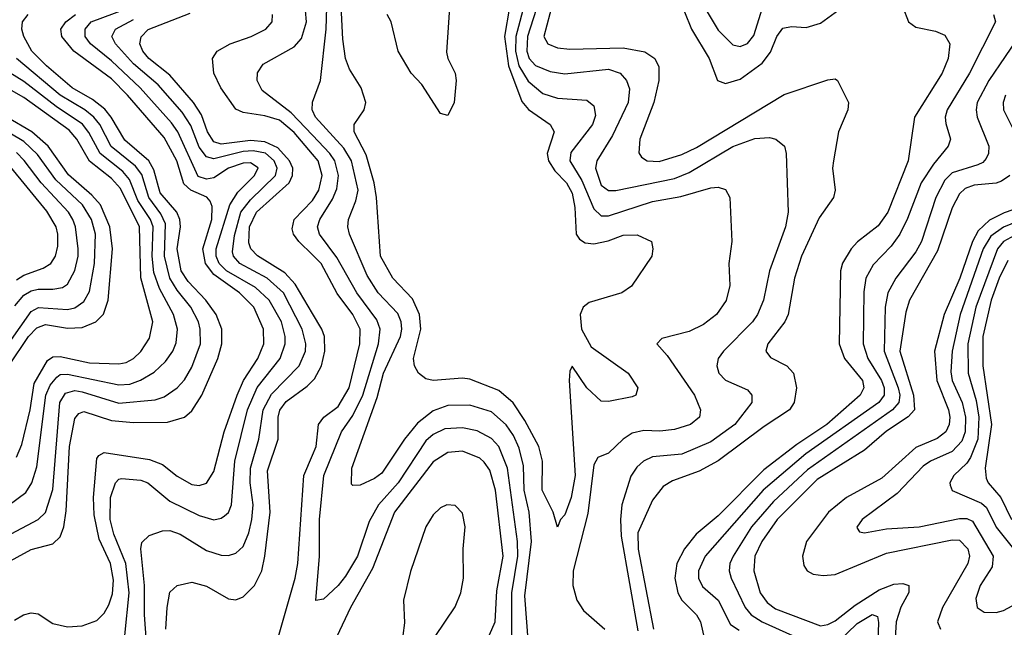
# Model space of a CAD drawing. Header units: inches. Extents: x 501365 to 657855, y 482276 to 547543.
# Tile 397 of 656: x 579199 to 581892, y 512756 to 514416. Entities that reach past the tile are written whole.
import ezdxf

# ---------------------------------------------------------------- set-up
doc = ezdxf.new("R2010")
doc.units = ezdxf.units.IN
doc.header["$MEASUREMENT"] = 0
doc.layers.add('A5571', color=7, linetype='Continuous')
doc.layers.add('A5581', color=7, linetype='Continuous')

msp = doc.modelspace()

# ---------------------------------------------------------------- linework, layer by layer
at = {"layer": 'A5571', "color": 5}
for points, elevation in [([(579153.7, 512926.3), (579230, 512968.2), (579290, 512983.7), (579310, 513003), (579319.5, 513030), (579326.2, 513073.8), (579335.3, 513250), (579350, 513326), (579360.4, 513339.6), (579374.3, 513345.7), (579450, 513321), (579510, 513315), (579603.6, 513316.4), (579649.9, 513330.1), (579670, 513347.1), (579697.1, 513390), (579740.8, 513490), (579751.7, 513530), (579752.4, 513570), (579736.8, 513610), (579708.6, 513650), (579660.2, 513700.2), (579641.2, 513730), (579630, 513790), (579638.7, 513850), (579637.5, 513870), (579629.2, 513890), (579583.3, 513943.3), (579565.8, 514005.8), (579552.4, 514030), (579486.6, 514086.6), (579449.6, 514149.6), (579431.7, 514171.7), (579398.1, 514198.1), (579343, 514230), (579272.5, 514290), (579232.3, 514330), (579210.2, 514370), (579205, 514390), (579206.7, 514410), (579222.4, 514430)], 2220), ([(579185, 512775), (579209.8, 512790), (579230, 512795.1), (579250, 512792), (579290, 512765.9), (579330, 512756.7), (579370, 512759.3), (579410, 512774.4), (579430, 512793.9), (579442.9, 512817.1), (579452.6, 512847.4), (579455.7, 512884.3), (579447.9, 512930), (579416.5, 512996.5), (579402.7, 513062.7), (579401.3, 513110), (579410, 513216.6), (579415.2, 513224.8), (579430, 513233.4), (579553.9, 513213.9), (579590, 513200.8), (579630, 513168.4), (579670, 513145.7), (579690, 513142.7), (579710, 513149), (579730, 513181.2), (579758.7, 513290), (579794.3, 513390), (579811.6, 513430), (579850.8, 513490), (579867.1, 513530), (579866.1, 513570), (579839.8, 513630), (579800.4, 513670), (579730, 513719.5), (579707, 513750), (579699.6, 513790), (579724.3, 513870), (579725.4, 513905.4), (579720, 513920), (579710.8, 513930.8), (579666.9, 513950), (579647.7, 513967.7), (579628.9, 514030), (579594.2, 514094.2), (579494.3, 514210), (579450, 514254.1), (579347.1, 514330), (579314, 514370), (579311.8, 514390), (579325.2, 514410), (579352, 514430)], 2180), ([(579487, 512733), (579498.2, 512850), (579489, 512930), (579456.7, 513010), (579446.8, 513050), (579447.2, 513110), (579461.2, 513150), (579470, 513160.6), (579477.9, 513162.1), (579530, 513157.4), (579550, 513150), (579610, 513100.5), (579690, 513061.1), (579730, 513049.6), (579750, 513053.4), (579759.7, 513060.3), (579770.3, 513069.7), (579778.2, 513090), (579787.8, 513210), (579822.1, 513350), (579848.8, 513411.2), (579911.5, 513490), (579925.3, 513530), (579924.9, 513550), (579914.8, 513590), (579881.8, 513650), (579843.8, 513683.8), (579764.8, 513730), (579745, 513750), (579736.7, 513770), (579736.3, 513790), (579773.6, 513910), (579795.7, 513944.3), (579841, 513990), (579851, 514011), (579830, 514024.8), (579810, 514024.3), (579770.6, 514010), (579730, 513984.3), (579710, 513980.3), (579687.5, 513987.5), (579631.3, 514110), (579614.4, 514134.4), (579528.3, 514230), (579450, 514304.1), (579393.1, 514350), (579378.2, 514370), (579377.9, 514390), (579394.9, 514410), (579490, 514445.4)], 2160), ([(580000, 513613), (579953, 513693), (579924.2, 513724.2), (579850, 513770.9), (579831.2, 513790), (579826, 513806), (579827.7, 513850), (579847.2, 513890), (579935.9, 513970), (579945.4, 513990), (579946.3, 514010), (579937.3, 514030), (579905.5, 514065.5), (579870, 514082.4), (579830, 514085.9), (579750, 514075.8), (579730, 514082.7), (579712.4, 514110), (579696, 514156), (579674.1, 514190), (579610, 514264.1), (579552.7, 514310), (579535.8, 514330), (579527.7, 514350), (579531, 514369), (579550.7, 514389.3), (579665.7, 514434.3)], 2120), ([(580000, 514048.4), (579950, 514108.2), (579910, 514141.5), (579870, 514153.7), (579810, 514162.6), (579790, 514171.3), (579749.3, 514230), (579729.9, 514270), (579726.7, 514310), (579739.5, 514330), (579774.6, 514350), (579832.4, 514370), (579872.8, 514390), (579889.9, 514410), (579890.9, 514430)], 2080), ([(580000, 514100.2), (579942, 514162), (579862.5, 514222.5), (579848.7, 514250), (579849.5, 514270.5), (579865.4, 514294.6), (579950, 514342.3), (579970, 514364.6), (579984, 514410), (579980.8, 514440.8)], 2060), ([(579547.6, 512690), (579540.8, 512790), (579540.9, 512870), (579530.4, 512969.6), (579533, 512987), (579553.5, 513006.5), (579590, 513018.8), (579610, 513020.4), (579637.7, 513010), (579710, 512965), (579750, 512952.6), (579770, 512951.7), (579790, 512957.8), (579810, 512976.6), (579826.2, 513013.8), (579834.4, 513050), (579837.3, 513090), (579829.2, 513150), (579830.4, 513190), (579853, 513270), (579865.4, 513350), (579887.6, 513392.4), (579963.7, 513470), (579981.2, 513510), (579982.1, 513530), (579972.2, 513570), (579921.1, 513670), (579875.7, 513710), (579801.2, 513750), (579783.7, 513770), (579781.6, 513781.6), (579786.5, 513826.5), (579804.1, 513890), (579830, 513924.2), (579899.2, 513990), (579903.3, 514010), (579895.4, 514030), (579871, 514051), (579837.5, 514057.5), (579810, 514056.1), (579730, 514035.9), (579710, 514041.5), (579690, 514067.6), (579667.3, 514127.3), (579643.2, 514163.2), (579577.7, 514237.7), (579510, 514295.3), (579460.9, 514350), (579451.1, 514370), (579461.4, 514390), (579510, 514416.5)], 2140), ([(579130, 512987.6), (579250, 513049.7), (579270, 513069.5), (579290, 513132.2), (579308.5, 513370), (579324.7, 513395.3), (579350, 513402.4), (579370, 513398.9), (579470, 513368.3), (579570, 513377.1), (579594.7, 513385.3), (579630, 513410.1), (579650, 513431.9), (579670, 513466.3), (579693.3, 513530), (579693, 513570), (579688.1, 513590), (579667.6, 513630), (579630, 513676.5), (579609.4, 513710), (579595.3, 513770), (579597.9, 513857.9), (579585.5, 513885.5), (579552.6, 513930), (579532.9, 513992.8), (579515.7, 514015.7), (579449.7, 514069.7), (579418, 514130), (579401.9, 514150), (579377.1, 514170), (579310, 514209.8), (579189.9, 514310)], 2240), ([(579170, 513090.1), (579215.7, 513124.3), (579232.6, 513150), (579245.8, 513194.2), (579271, 513390), (579282.6, 513417.4), (579300.5, 513439.5), (579310, 513446.2), (579330, 513447.5), (579470, 513417.9), (579500, 513420), (579529.5, 513430.5), (579566.9, 513453.1), (579598, 513482), (579617.8, 513510), (579626.7, 513533.3), (579630.6, 513570), (579620.1, 513610), (579581.7, 513681.7), (579565.6, 513725.6), (579561.7, 513770), (579564.1, 513850), (579556.6, 513870), (579522.4, 513922.4), (579499.6, 513979.6), (579481.2, 514001.3), (579418.8, 514050), (579388.2, 514108.2), (579370.5, 514130.5), (579298.7, 514178.7), (579210, 514246.8), (579140.1, 514290)], 2260), ([(579190, 513220.1), (579204.8, 513255.2), (579227.6, 513350), (579238.5, 513421.5), (579275.2, 513484.8), (579290, 513494.5), (579310, 513495.4), (579390, 513478.4), (579470, 513475.3), (579490, 513478.9), (579510, 513489.7), (579530, 513509.1), (579554.6, 513545.4), (579563.3, 513590), (579530.5, 513710.5), (579526.6, 513850), (579474.4, 513954.4), (579450, 513982.2), (579389.9, 514029.9), (579355.7, 514090), (579334.5, 514114.5), (579210, 514203.7), (579110, 514260)], 2280), ([(579169.7, 513470), (579223.1, 513550), (579245.8, 513574.2), (579270, 513583.2), (579330, 513573.3), (579370, 513574.8), (579406.9, 513590), (579428.4, 513611.6), (579441.5, 513650), (579452.7, 513790), (579445.5, 513850), (579420.1, 513910), (579396.7, 513936.7), (579332.2, 513992.2), (579277.3, 514070), (579232.4, 514110), (579094.2, 514190)], 2320), ([(580000, 514168.3), (579999.2, 514170), (579999.6, 514190), (580000, 514191.1)], 2040), ([(579139.4, 513490), (579230, 513619), (579250.4, 513629.6), (579330, 513623.8), (579350, 513628.2), (579374.3, 513645.7), (579390, 513672.9), (579403.9, 513750), (579406.7, 513830), (579395.1, 513870), (579370.7, 513910), (579298.1, 513978), (579247.9, 514047.9), (579210, 514082.8), (579090, 514154.2)], 2340), ([(579185.9, 513634.1), (579210, 513663), (579230, 513675.5), (579250, 513680), (579290, 513679.5), (579315.9, 513684.1), (579330, 513693.3), (579350, 513730.2), (579359.4, 513770), (579359.3, 513790), (579351.6, 513850), (579344.6, 513870), (579332.8, 513890), (579258, 513970), (579211.4, 514031.4), (579190, 514052.8)], 2360), ([(579190, 513705.1), (579210, 513718.1), (579263.3, 513736.7), (579284.5, 513750), (579296.7, 513770), (579303, 513797), (579303.4, 513830), (579298.8, 513850), (579272.9, 513892.9), (579174.1, 514014.1)], 2380), ([(580000, 513773.3), (579962.6, 513810), (579948.4, 513830), (579944.3, 513844.3), (579949.6, 513870), (579999.3, 513920.7), (580000, 513921.8)], 2080), ([(579598.9, 512750), (579602.3, 512810), (579610, 512851.6), (579630, 512870.2), (579670, 512879.1), (579710, 512867.8), (579770, 512833.2), (579790, 512830.7), (579810, 512838.6), (579841, 512870), (579861.7, 512910), (579870, 512950.1), (579884, 513070), (579877, 513183), (579905.8, 513270), (579906, 513330), (579911.1, 513348.9), (579927.6, 513372.4), (579985.4, 513414.6), (580000, 513429.4)], 2120), ([(580000, 512644.9), (579962.8, 512610), (579890, 512564), (579870, 512560.9), (579839.7, 512570), (579830.9, 512590), (579838.7, 512610), (579874.3, 512645.7), (579894.5, 512685.5), (579953, 512890), (579960.1, 512930), (579976.3, 513170), (580000, 513226.4)], 2080)]:
    msp.add_lwpolyline(points, dxfattribs=dict(at, elevation=elevation))
at = {"layer": 'A5581', "color": 5}
for points, elevation in [([(580000, 514191.1), (580021.7, 514250), (580037.5, 514390), (580039, 514450), (580032.4, 514492.4), (580010, 514532.6), (580000, 514542.3)], 2040), ([(580539.1, 514450), (580525.1, 514370), (580536, 514290), (580572.7, 514192.7), (580590.7, 514170.7), (580650.2, 514130), (580661.1, 514110), (580641.9, 514050), (580645.6, 514030), (580662.8, 514002.8), (580695.2, 513970), (580710, 513942.2), (580717.5, 513902.5), (580721.6, 513830), (580730, 513816.6), (580746.1, 513806.1), (580770, 513803.9), (580808.5, 513811.5), (580850, 513827.3), (580888, 513828), (580926.9, 513810), (580931, 513790), (580927.8, 513770), (580872.5, 513687.5), (580846, 513670), (580756.7, 513643.3), (580740.4, 513630), (580732.6, 513610), (580735.7, 513570), (580761.9, 513521.9), (580863.9, 513450), (580890.2, 513409.8), (580884.9, 513390), (580874.8, 513385.2), (580810, 513373), (580790, 513373.4), (580750.4, 513410), (580710, 513469.6), (580704.1, 513455.9), (580702.2, 513430), (580718.4, 513170), (580707.8, 513110), (580690, 513062.6), (580678.3, 513050), (580670, 513029.4), (580658, 513070), (580627.9, 513130), (580629.6, 513210), (580618.8, 513250), (580580.8, 513320.8), (580548.8, 513368.8), (580510, 513402.6), (580430, 513433.9), (580410, 513436.2), (580330, 513430.3), (580310, 513434.8), (580290, 513449.8), (580279.3, 513470), (580276, 513490), (580296.1, 513570), (580293, 513610), (580273.2, 513653.2), (580219.6, 513710), (580186.2, 513770), (580175.3, 513930), (580168.5, 513970), (580147, 514047), (580114.2, 514110), (580113.7, 514130), (580141, 514170), (580145.6, 514190), (580133.3, 514230), (580101.1, 514281.1), (580090.7, 514310), (580082.9, 514362.9), (580076.6, 514490)], 2020), ([(580377.6, 514490), (580367, 514327), (580370.2, 514310.2), (580390.4, 514270), (580393.4, 514250), (580387.7, 514190), (580370, 514154), (580350, 514159.3), (580299.3, 514239.3), (580269.6, 514270), (580234.5, 514330), (580215.6, 514410), (580204.2, 514430)], 1980), ([(580582.7, 514470), (580556.5, 514370), (580555.2, 514330), (580564, 514290), (580590, 514247.9), (580630, 514214), (580670, 514201.9), (580750, 514195.8), (580770, 514180.9), (580774, 514154), (580766, 514130), (580706.6, 514053.4), (580703.7, 514030), (580736.7, 513976.7), (580770, 513899.4), (580790, 513880.5), (580810, 513879.6), (580930, 513918.8), (581007.3, 513932.7), (581090, 513957), (581110, 513958.1), (581130, 513952), (581142, 513930), (581146.9, 513810), (581138.5, 513750), (581142, 513690), (581131.3, 513648.7), (581105.2, 513610), (581070, 513583.2), (581030, 513564.1), (580955.3, 513544.7), (580941.6, 513530), (580970, 513498.3), (581044.5, 513390), (581061.2, 513350), (581059, 513330), (581033.6, 513310), (580990, 513296.1), (580950, 513291.2), (580906.6, 513293.4), (580874.1, 513285.9), (580850, 513269.9), (580810, 513231.1), (580780.3, 513219.7), (580770, 513199.3), (580753.3, 513066.7), (580712.6, 512910), (580711.9, 512870), (580723.1, 512830), (580741.6, 512801.6), (580799.9, 512750)], 2040), ([(580620.3, 514470), (580588.5, 514370), (580586.5, 514330), (580592.7, 514310), (580610, 514290.8), (580650, 514274.8), (580690, 514268.1), (580810, 514281.1), (580841.4, 514270), (580859.3, 514250), (580867, 514227), (580863.8, 514190), (580820.6, 514099.4), (580777.7, 514030), (580773.7, 514010), (580790, 513963.9), (580810, 513949.7), (580830, 513949), (580990, 513981.8), (581030, 513998.7), (581150, 514069.2), (581210, 514091.6), (581250, 514093.9), (581267.3, 514090), (581291.3, 514070), (581295.8, 514050), (581301, 513890), (581293.8, 513850), (581250.1, 513730), (581234.1, 513650), (581217.2, 513610), (581203.4, 513590), (581124.2, 513510), (581110.1, 513490), (581105.6, 513470), (581111.3, 513450), (581130, 513430.7), (581190, 513404.5), (581201.7, 513390), (581201.9, 513370), (581155.3, 513310), (581090, 513262.5), (581010, 513228.5), (580930, 513221.2), (580905.7, 513210), (580887, 513193), (580871.1, 513168.9), (580846.3, 513090), (580842.1, 513050), (580844.7, 513004.7), (580890, 512746)], 2060), ([(580657.2, 514462.8), (580633.2, 514370), (580643.8, 514350), (580670, 514338.9), (580704.2, 514335.8), (580850, 514339.4), (580908.7, 514328.7), (580936.8, 514310), (580947, 514287), (580947.2, 514250), (580933.5, 514190), (580895, 514090), (580892.4, 514052.4), (580900.1, 514040.1), (580915.5, 514030), (580948.6, 514028.6), (581010, 514047.3), (581050, 514067.1), (581290, 514211.6), (581410, 514252), (581430, 514254.3), (581436.5, 514250), (581466.4, 514190), (581464.8, 514170), (581438.4, 514110), (581425.3, 514030), (581422.8, 514010), (581430.1, 513950), (581425.5, 513930), (581385.7, 513874.3), (581337.3, 513770), (581318.5, 513710), (581301.3, 513610), (581291.8, 513590), (581245.8, 513530), (581240.1, 513510), (581253.3, 513493.3), (581297.4, 513470), (581315.9, 513450), (581324.2, 513410), (581317.9, 513370), (581304.8, 513350), (581235.4, 513304.6), (581110, 513210.3), (581057.5, 513182.5), (580984.4, 513155.6), (580959.4, 513140.6), (580930, 513102.6), (580890, 513013.3), (580890.9, 512969.1), (580932.4, 512750)], 2080), ([(581060.2, 514470), (581110, 514387.3), (581150, 514347.1), (581170, 514342.7), (581190, 514350.8), (581207.3, 514372.7), (581231.2, 514448.8)], 2140), ([(581614.8, 514450), (581630.1, 514410.1), (581650, 514395.6), (581704.4, 514384.4), (581730, 514374), (581743.7, 514350), (581739, 514310), (581722.5, 514270), (581646.9, 514150), (581629.2, 514030), (581573.8, 513890), (581547, 513853), (581490.8, 513809.2), (581473.4, 513790), (581450, 513750.5), (581444.4, 513730), (581441.1, 513530), (581455.5, 513490), (581504.6, 513430), (581508.2, 513410), (581497.8, 513390), (581406.9, 513310), (581324.6, 513255.4), (581234.4, 513185.6), (581110, 513060.3), (581049.7, 513010), (581017.3, 512970), (580996.7, 512930), (580991.2, 512890), (580999.1, 512850), (581010, 512829.6), (581050.6, 512790), (581061, 512770), (581074.2, 512714.2)], 2120), ([(581017.6, 514437.6), (581037, 514390), (581084.7, 514310), (581107.5, 514250), (581130, 514242), (581170, 514253.4), (581230, 514297), (581252.6, 514327.4), (581270, 514370.2), (581286.9, 514393.1), (581310, 514397.9), (581350, 514395.1), (581390, 514406.3), (581450, 514450.4)], 2120), ([(581863.2, 514430), (581868.1, 514410), (581797.3, 514270), (581735.8, 514170), (581730.6, 514150), (581732.4, 514132.4), (581745.1, 514090), (581738.4, 514070), (581698.3, 514021.7), (581664.8, 513970), (581627.6, 513872.4), (581606.7, 513830), (581582.7, 513797.3), (581533.8, 513746.2), (581513.4, 513710), (581507.9, 513672.1), (581506, 513530), (581518.9, 513490), (581556.3, 513430), (581563.9, 513410), (581564.1, 513390), (581549.4, 513370), (581349.8, 513230), (581232.4, 513130), (581073.8, 512950), (581055.9, 512910), (581055.8, 512890), (581067.2, 512867.2), (581109.6, 512829.6), (581143.5, 512763.5), (581167.3, 512747.3)], 2140), ([(581939.1, 514380.9), (581849.8, 514250.2), (581818.5, 514190), (581815, 514170), (581817.8, 514150), (581850.5, 514070), (581849.1, 514050), (581842.9, 514037.1), (581833.9, 514026.1), (581820.4, 514019.6), (581750, 513997.8), (581730, 513977.7), (581705.2, 513930), (581666.2, 513810), (581650, 513781.4), (581595.7, 513710), (581573.5, 513670), (581566.2, 513630), (581563.8, 513510), (581601.9, 513410), (581606.5, 513390), (581603.5, 513370), (581586.6, 513350), (581353.8, 513186.2), (581261.1, 513098.9), (581200.8, 513030), (581150.4, 512950), (581141.4, 512930), (581139.5, 512910), (581145.3, 512890), (581183.6, 512810), (581199.7, 512790), (581230, 512770.9), (581313, 512733)], 2160), ([(581895.3, 514210), (581889.7, 514190), (581890.5, 514170), (581919.9, 514110)], 2180), ([(580590.5, 512709.5), (580581.2, 512841.2), (580599.5, 512990), (580592.3, 513070), (580578.9, 513130), (580577, 513197), (580565.3, 513245.3), (580550, 513279.7), (580530, 513309.1), (580490, 513344.8), (580430, 513362.4), (580370, 513361.3), (580330, 513346.9), (580286.8, 513313.2), (580251.3, 513270), (580190, 513176.7), (580170, 513162.3), (580130, 513143.9), (580110, 513142.6), (580106.7, 513146.7), (580107.5, 513190), (580176.5, 513383.5), (580193.9, 513450), (580240.9, 513550), (580244.6, 513570), (580242.6, 513590), (580233, 513613), (580179.8, 513670), (580150, 513717.1), (580101, 513830), (580096.6, 513850), (580098.4, 513870), (580118.8, 513921.2), (580124.7, 513950), (580106.9, 514030), (580085.3, 514065.3), (580007.9, 514150), (580000, 514168.3)], 2040), ([(580545, 512735), (580545.4, 512850), (580561.4, 512950), (580561.1, 512990), (580533.7, 513190), (580510, 513249.9), (580490, 513271.1), (580450, 513292.3), (580410, 513301), (580362.4, 513297.6), (580330, 513282.7), (580310, 513264.7), (580234.6, 513150), (580180.4, 513090), (580155.3, 513044.7), (580123, 512950), (580090, 512895), (580070, 512869.4), (580030, 512832.1), (580009.1, 512829.1), (580019.1, 512950), (580019.3, 513050), (580030.8, 513170), (580079.4, 513290), (580110, 513334.2), (580137.9, 513390), (580180.5, 513530), (580185.4, 513570), (580176.1, 513596.1), (580121.6, 513670), (580066.3, 513766.3), (580019.3, 513830), (580013.6, 513850), (580019.7, 513870), (580054.6, 513925.4), (580066.5, 513953.5), (580071.3, 513990), (580060.8, 514030), (580047.1, 514050), (580000, 514100.2)], 2060), ([(580000, 513921.8), (580017.1, 513950), (580026.3, 513990), (580015.3, 514030), (580000, 514048.4)], 2080), ([(581907.1, 513990), (581885, 513975), (581870, 513969.5), (581810, 513964), (581785.5, 513954.5), (581770, 513940.4), (581750, 513902), (581710, 513784.5), (581632.9, 513650), (581623.3, 513616.7), (581606.9, 513510), (581644.4, 513390), (581646.7, 513350), (581629.5, 513330.5), (581570, 513291.7), (581510, 513239.5), (581380.7, 513159.3), (581270.9, 513050), (581229, 512990), (581210.4, 512950), (581207.6, 512910), (581224.5, 512850), (581243.3, 512823.3), (581266.2, 512806.2), (581390, 512759.9), (581410, 512762.9), (581430, 512773.6), (581484.4, 512815.6), (581550, 512857.6), (581590, 512873.6), (581615.1, 512875.1), (581631.1, 512870), (581630.9, 512850.9), (581609.8, 512810.1), (581596.3, 512770), (581592.9, 512710)], 2180), ([(581990, 513921.7), (581891.8, 513888.2), (581852.1, 513867.9), (581821, 513839), (581805, 513810), (581770.6, 513710), (581728.3, 513610), (581701.6, 513510), (581707.4, 513430), (581740.2, 513350), (581743.1, 513330), (581741.3, 513310), (581732.7, 513290), (581708.4, 513271.6), (581650, 513246.5), (581557.1, 513162.9), (581460.3, 513110), (581411.3, 513070), (581350.9, 512990), (581340.3, 512950), (581344.4, 512924.4), (581352.8, 512910), (581370, 512901), (581397, 512897), (581430, 512900.1), (581570, 512958.2), (581750, 512995), (581770, 512993.6), (581792.4, 512970), (581797.1, 512950), (581792.5, 512930), (581722.9, 512810), (581709.3, 512770), (581717.6, 512750)], 2220), ([(581950, 513873.4), (581890, 513849), (581855.5, 513824.5), (581834.9, 513790), (581771.4, 513610), (581749.8, 513509.8), (581746.1, 513453.9), (581749.6, 513430), (581777, 513370), (581786, 513330), (581785, 513290), (581776, 513264), (581750, 513236.4), (581690.1, 513210), (581670, 513195.5), (581598.9, 513121.1), (581503.6, 513050), (581489.1, 513029.1), (581490, 513026), (581496.7, 513016.7), (581510, 513013.4), (581570, 513024.4), (581659.5, 513030), (581770, 513052.8), (581790, 513052.8), (581805.7, 513045.7), (581861.8, 512950), (581859.5, 512920.5), (581826.3, 512870), (581814.2, 512834.2), (581818.2, 512810), (581836.9, 512796.9), (581870, 512795.6), (581890, 512801.7), (581986.8, 512853.2)], 2240), ([(581930, 513832.2), (581890.4, 513810), (581873.5, 513790), (581814.5, 513630), (581792.4, 513530), (581793.3, 513450), (581815.2, 513375.2), (581822.6, 513330), (581820, 513270), (581800.2, 513219.8), (581790, 513204.4), (581754, 513170), (581743, 513150), (581743.9, 513143.9), (581749.6, 513129.6), (581830, 513095.1), (581843.3, 513083.3), (581870, 513029.2), (581917.6, 512970)], 2260), ([(580000, 513226.4), (580009.9, 513250), (580016.6, 513310), (580030.9, 513330), (580070, 513359), (580100.3, 513410), (580129.4, 513530), (580130.5, 513570), (580110.2, 513610), (580067.9, 513667.9), (580023.7, 513750), (580000, 513773.3)], 2080), ([(581902.4, 513757.6), (581878.8, 513710), (581856.4, 513650), (581833.5, 513550), (581833.3, 513470), (581857.2, 513310), (581839.6, 513190), (581842.7, 513162.7), (581848.6, 513150), (581883.1, 513110), (581912.2, 513050)], 2280), ([(580000, 513429.4), (580005.3, 513434.7), (580024.2, 513470), (580034.1, 513510), (580032.4, 513550), (580025.2, 513570), (580000, 513613)], 2120), ([(580456, 512670), (580499.7, 512770), (580504.4, 512855.6), (580521.9, 512950), (580500.2, 513130), (580484.9, 513184.9), (580470, 513207), (580457.3, 513217.3), (580410, 513236.6), (580370, 513233.3), (580330, 513207.8), (580224.7, 513070), (580164, 512916), (580104.3, 512810), (580067, 512730)], 2080), ([(580336, 512730), (580390, 512811.5), (580406.2, 512850), (580412.9, 512890), (580412.4, 512970), (580417.9, 513030), (580410, 513067.1), (580390, 513088.3), (580367.2, 513090), (580350, 513082), (580330, 513062.9), (580309.8, 513030), (580267.8, 512907.8), (580248.6, 512830), (580252.1, 512767.9), (580247.3, 512732.7)], 2120), ([(581410, 512688.9), (581490, 512766.1), (581530.8, 512790.8), (581545.1, 512785.1), (581548.4, 512768.4), (581545.2, 512690)], 2160)]:
    msp.add_lwpolyline(points, dxfattribs=dict(at, elevation=elevation))

doc.saveas('drawing.dxf')
